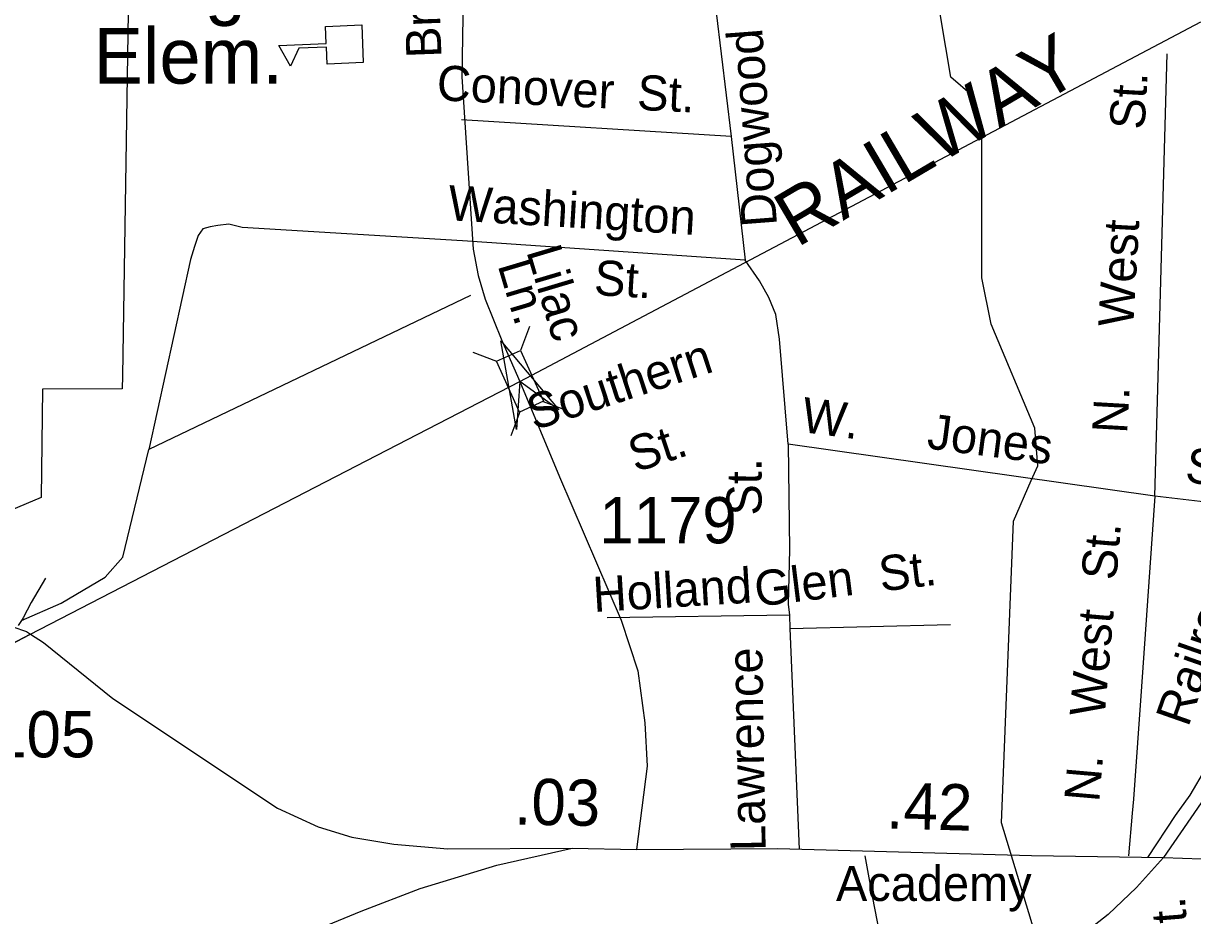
# Model space of a CAD drawing. Extents: x 2001466 to 2224147, y 644118 to 847247.
# Drawn here: x 2055654 to 2058818, y 667519 to 669932 of the extents above; entities that cross this region are included whole.
import ezdxf

# ---------------------------------------------------------------- set-up
doc = ezdxf.new("R2010")
doc.units = 0
for name, color, linetype in [('Exist Boundary Political City Limit New', 7, 'Continuous'), ('Exist Cultural Educational Facility Elementary CELL', 7, 'Continuous'), ('Exist Cultural Educational Facility Elementary Label', 7, 'Continuous'), ('Exist Hydrographic Misc Water Feature', 7, 'Continuous'), ('Exist Railroad Mainline', 7, 'Continuous'), ('Exist Railroad Mainline Label', 7, 'Continuous'), ('Exist Railroad Siding', 7, 'Continuous'), ('Exist Road Non-System Type 51', 7, 'Continuous'), ('Exist Road Non-System Type 51 Label', 7, 'Continuous'), ('Exist Road Primary NC Attributed', 7, 'Continuous'), ('Exist Road Primary NC Label', 7, 'Continuous'), ('Exist Road Primary NC Service Mileage Hundredths English Label', 7, 'Continuous'), ('Exist Road Secondary Structure Standard Bridge Attributed CELL', 7, 'Continuous'), ('Exist Road Secondary Structure Standard Bridge CELL', 7, 'Continuous'), ('Exist Road Secondary Type 51 Attributed', 7, 'Continuous'), ('Exist Road Secondary Type 51 Label', 7, 'Continuous'), ('Exist Road Secondary Type 51 Number Label', 7, 'Continuous'), ('Map Preparation Boundary City Limit Buffer Line', 7, 'Continuous')]:
    doc.layers.add(name, color=color, linetype=linetype)

msp = doc.modelspace()

# ---------------------------------------------------------------- linework, layer by layer
at = {"layer": 'Exist Boundary Political City Limit New'}
msp.add_lwpolyline([(2055942.4, 670251.2), (2055922, 668978.6), (2055921.5, 668944.2), (2055705.8, 668943), (2055701.8, 668649.8), (2055258.9, 668463.2)], dxfattribs=at)
at = {"layer": 'Exist Cultural Educational Facility Elementary CELL'}
msp.add_lwpolyline([(2056574, 669826.6), (2056476.2, 669822.2), (2056474.2, 669868.2), (2056399.1, 669864.9), (2056377, 669816.8), (2056345.3, 669872.1), (2056473.7, 669877.8), (2056471.7, 669923.8), (2056569.5, 669928.1)], close=True, dxfattribs=at)
at = {"layer": 'Exist Hydrographic Misc Water Feature'}
for points in [[(2058381.9, 668696.1), (2058399.3, 668735.7), (2058391.3, 668837.6), (2058273.4, 669118.9), (2058248.4, 669244.1), (2058248.4, 669660.7), (2058222.4, 669736.7), (2058164.4, 669787.1), (2058122.3, 670034), (2057524.6, 670528.4)], [(2058596, 667190.8), (2058594.4, 667196.3), (2058427.2, 667354), (2058301.3, 667769.8), (2058333.3, 668586.1), (2058381.9, 668696.1)]]:
    msp.add_lwpolyline(points, dxfattribs=at)
at = {"layer": 'Exist Railroad Mainline'}
msp.add_line((2055671.2, 668278.9), (2055591, 668236.8), dxfattribs=at)
for points in [[(2046464.5, 663426.2), (2046524.6, 663459.1), (2048551.7, 664535.4), (2049194.6, 664876.7), (2049524.4, 665051.8), (2049557.2, 665070.3), (2052622.8, 666680.7), (2055671.2, 668278.9), (2056997.6, 668963.3), (2058840.6, 669936.5)], [(2059466.8, 669281.5), (2059247, 668722.4), (2058989.3, 668038.2), (2058739.5, 667675.8), (2058666.3, 667594.6), (2058590.1, 667522), (2058509.7, 667458.7), (2058422.8, 667398.4), (2058302, 667328.4), (2058175.7, 667270.8), (2058052.8, 667223.4), (2058004.9, 667201.4), (2057789.6, 667118.3), (2057420.7, 666969.3), (2057032.5, 666817.2), (2056669.9, 666670.1), (2056479.2, 666595.3), (2056311, 666527.9), (2056095.5, 666440.8), (2055989.5, 666391.7), (2055913.4, 666350.9), (2055836.9, 666300.6), (2055727.1, 666216.2), (2055641.1, 666137.7)]]:
    msp.add_lwpolyline(points, dxfattribs=at)
at = {"layer": 'Exist Railroad Siding'}
msp.add_lwpolyline([(2055713.4, 668431.9), (2055675.4, 668365.9), (2055653.6, 668324), (2055649.3, 668317.5), (2055639.9, 668303.6)], dxfattribs=at)
at = {"layer": 'Exist Road Non-System Type 51'}
for p, q in [((2057529.3, 669961.7), (2057569.4, 669626.3)), ((2058716.1, 668653.2), (2058749.2, 669849.7)), ((2057569.4, 669626.3), (2056839.8, 669671.2)), ((2057569.4, 669626.3), (2057607.5, 669292)), ((2057607.5, 669292), (2056842.6, 669343.9)), ((2056864.4, 669196.3), (2055993.7, 668779.9)), ((2058716.1, 668653.2), (2057723.7, 668794.4)), ((2057728.7, 668295.3), (2057753.5, 667698.8))]:
    msp.add_line(p, q, dxfattribs=at)
for points in [[(2056842.6, 669343.9), (2056245.7, 669380.5), (2056209.9, 669389.3), (2056179.8, 669385.9), (2056159.7, 669382.3), (2056139.6, 669376.7), (2056127.3, 669358.9), (2056116.7, 669329.2), (2056105.9, 669293.4), (2055993.7, 668779.9)], [(2057723.7, 668794.4), (2057700.7, 669078.4), (2057690, 669145.2), (2057671.3, 669190.7), (2057645.9, 669236.2), (2057607.5, 669292)], [(2057723.7, 668794.4), (2057727.4, 668509.5), (2057723.4, 668361.1), (2057727.4, 668331.4)], [(2055649.3, 668317.5), (2055756.1, 668364), (2055874.9, 668434.2), (2055923.5, 668488.2), (2055993.7, 668779.9)], [(2058716.1, 668653.2), (2058680, 668138.6), (2058658.6, 667833.7), (2058654.6, 667795.8), (2058644.6, 667680.2)], [(2059136, 668598.9), (2059053.2, 668613.9), (2058716.1, 668653.2)], [(2059136, 668598.9), (2059078.5, 668470.9), (2059011.3, 668298.6), (2058958.7, 668150.5), (2058918.9, 668060.8), (2058886.1, 667976.2), (2058853.4, 667917.1), (2058810.5, 667845), (2058771.4, 667789.8), (2058696, 667676.5)], [(2057727.4, 668331.4), (2057234, 668324.4)], [(2057727.4, 668331.4), (2057728.7, 668295.3)], [(2057728.7, 668295.3), (2058163.1, 668306)], [(2057931.1, 667680.3), (2057950.9, 667571.9), (2057970.8, 667469.5), (2058000.8, 667372.9), (2058046.3, 667270.8), (2058079.9, 667233.8)]]:
    msp.add_lwpolyline(points, dxfattribs=at)
at = {"layer": 'Exist Road Primary NC Attributed'}
for points in [[(2054418.6, 666634.2), (2054907.9, 666840.5), (2055677.6, 667164.1), (2056184.6, 667373.6), (2056567.7, 667530.7), (2056727.8, 667592.5), (2056935, 667655.3), (2057139.1, 667701.4)], [(2057139.1, 667701.4), (2057313.3, 667698.2)], [(2057313.3, 667698.2), (2057695.8, 667700.3), (2058382.3, 667681.5), (2058739.5, 667675.8), (2059511, 667649)]]:
    msp.add_lwpolyline(points, dxfattribs=at)
at = {"layer": 'Exist Road Secondary Structure Standard Bridge Attributed CELL'}
msp.add_lwpolyline([(2056988.7, 668833.6), (2056945.8, 669073.7), (2057103, 668887.3), (2056997.6, 668963.3)], close=True, dxfattribs=at)
at = {"layer": 'Exist Road Secondary Structure Standard Bridge CELL'}
for p, q in [((2057023.4, 669112.3), (2056999, 669047.8)), ((2056870.1, 669043.1), (2056934.7, 669018.7)), ((2057060.9, 668909.9), (2057125.4, 668885.5)), ((2056998, 668881.5), (2056973.6, 668817))]:
    msp.add_line(p, q, dxfattribs=at)
msp.add_lwpolyline([(2056999, 669047.8), (2057061.2, 668910.1), (2056996.8, 668881), (2056934.7, 669018.7)], close=True, dxfattribs=at)
at = {"layer": 'Exist Road Secondary Type 51 Attributed'}
for points in [[(2057241.4, 673558.1), (2057237, 673491.3), (2057233.5, 673438.8), (2057239.8, 673170.5), (2057236.7, 672486), (2057232.4, 672150.1), (2057235.6, 671636.7), (2057227.2, 671579.7), (2057176.5, 671535.3), (2057070.9, 671533.2), (2056973.8, 671539.5), (2056906.3, 671526.9), (2056868.3, 671493.1), (2056855.6, 671427.6), (2056859.8, 671159.3), (2056852.4, 670779), (2056852.4, 670487.4), (2056840.8, 669788.2), (2056856.8, 669540.5), (2056871.5, 669321.9), (2056884.7, 669250.8), (2056903.7, 669186.3), (2056949.2, 669074.8), (2056997.6, 668963.3)], [(2056997.6, 668963.3), (2057104.6, 668705.9), (2057271.7, 668317.9), (2057317.1, 668181.5), (2057336.2, 668040.7), (2057342, 667923.3), (2057313.3, 667698.2)], [(2055625.3, 668299.8), (2055662.3, 668287.1), (2055673.4, 668280)], [(2055673.4, 668280), (2055708.7, 668257.6), (2055896.1, 668106.5), (2056342.1, 667809.7), (2056451.8, 667759), (2056542.6, 667731.5), (2056656.6, 667712.5), (2056802.3, 667699.8), (2057139.1, 667701.4)]]:
    msp.add_lwpolyline(points, dxfattribs=at)
at = {"layer": 'Map Preparation Boundary City Limit Buffer Line'}
msp.add_lwpolyline([(2055942.4, 670251.2), (2055922, 668978.6), (2055921.5, 668944.2), (2055705.8, 668943), (2055701.8, 668649.8), (2055258.9, 668463.2)], dxfattribs=at)

# ---------------------------------------------------------------- texts
at = {"layer": 'Exist Cultural Educational Facility Elementary Label'}
for s, p in [('Heights', (2055843.8, 669968.7)), ('Elem.', (2055843.8, 669769.5))]:
    msp.add_text(s, height=150, dxfattribs=at).set_placement(p)
at = {"layer": 'Exist Railroad Mainline Label'}
msp.add_text('RAILWAY', height=150, rotation=30.5058, dxfattribs=at).set_placement((2057747.5, 669324.5))
at = {"layer": 'Exist Road Non-System Type 51 Label'}
for s, rotation, p in [('Dogwood', 94.3725, (2057693.9, 669385.8)), ('Conover', 357.2673, (2056771.4, 669724.5)), (' St.', 357.2673, (2057278.4, 669700.3)), (' St.', 86.7234, (2058686.1, 669608.3)), ('Washington', 356.5704, (2056801.2, 669400.1)), ('West', 86.7234, (2058657.6, 669109.4)), ('Lilac', 286.6324, (2057014.6, 669316)), ('Ln.', 286.6324, (2056936.9, 669278.7)), (' St.', 356.5704, (2057161.5, 669200)), ('Southern', 18.151, (2057036.2, 668830.8)), ('W. ', 352.5606, (2057756.3, 668827.5)), ('N. ', 86.7234, (2058641.1, 668821.4)), ('Jones', 352.5606, (2058097, 668783)), ('St.', 18.151, (2057310.3, 668717.2)), (' St.', 352.7214, (2058760.6, 668696.5)), (' St.', 89.8213, (2057651.5, 668565.7)), (' St.', 85.1294, (2058608.7, 668389)), ('Glen  St.', 6.9634, (2057638.7, 668354.3)), ('Railroad', 70.7123, (2058806.3, 668026.4)), ('Holland', 3.4591, (2057197.9, 668339.9)), ('West', 85.1294, (2058580.2, 668054.6)), ('Lawrence', 90.9881, (2057663, 667694.2)), ('N. ', 85.0208, (2058565.4, 667824.3)), ('St.', 94.5597, (2058809.6, 667417.7))]:
    msp.add_text(s, height=95, rotation=rotation, dxfattribs=at).set_placement(p)
at = {"layer": 'Exist Road Primary NC Label'}
msp.add_text('Academy', height=95, dxfattribs=at).set_placement((2057853.2, 667558.5))
at = {"layer": 'Exist Road Primary NC Service Mileage Hundredths English Label'}
for s, rotation, p in [('.03', 358.9669, (2056981.6, 667765.4)), ('.42', 358.4271, (2057988.3, 667754.8))]:
    msp.add_text(s, height=125, rotation=rotation, dxfattribs=at).set_placement(p)
at = {"layer": 'Exist Road Secondary Type 51 Label'}
msp.add_text('Bridge', height=95, rotation=92.0873, dxfattribs=at).set_placement((2056785.7, 669840.3))
at = {"layer": 'Exist Road Secondary Type 51 Number Label'}
for s, p in [('1179', (2057212.7, 668525.9)), ('1105', (2055476.6, 667947))]:
    msp.add_text(s, height=125, dxfattribs=at).set_placement(p)

doc.saveas('drawing.dxf')
